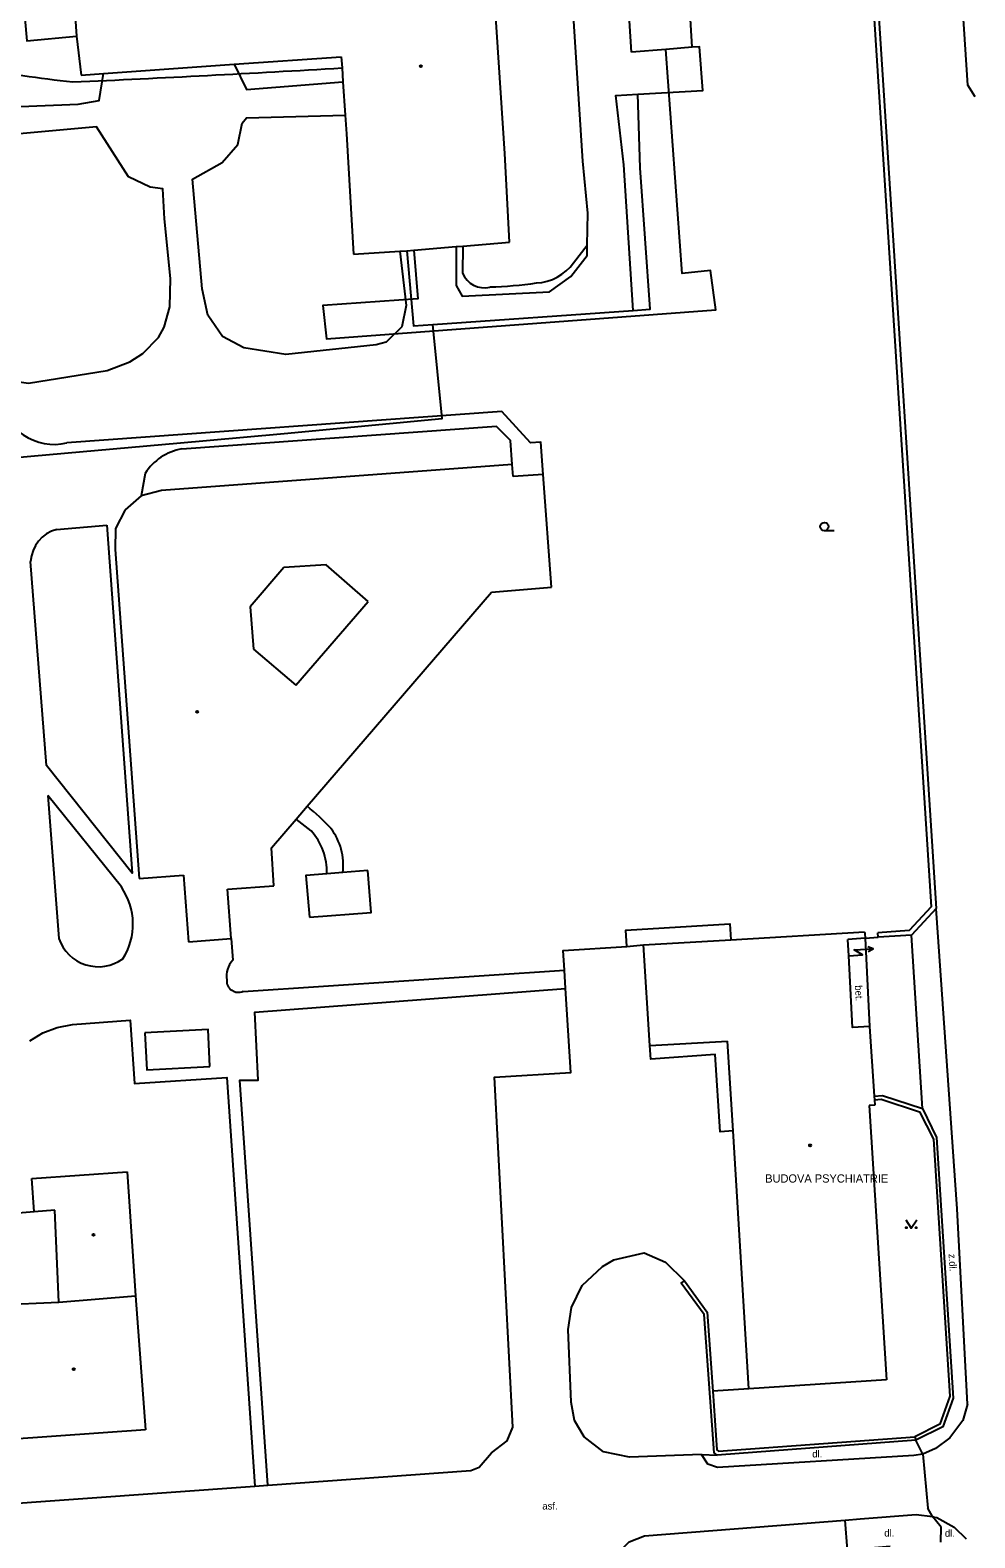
# Model space of a CAD drawing. Extents: x -596024 to -594475, y -1163820 to -1161957.
# Drawn here: x -595942.4 to -595856.4, y -1162398.4 to -1162261.1 of the extents above; entities that cross this region are included whole.
import ezdxf

# ---------------------------------------------------------------- set-up
doc = ezdxf.new("R2010")
doc.units = 0
for name, color, linetype in [('Level 10', 7, 'Continuous'), ('Level 11', 7, 'Continuous'), ('Level 36', 7, 'Continuous'), ('Level 39', 7, 'Continuous'), ('Level 40', 7, 'Continuous'), ('Level 41', 7, 'Continuous'), ('Level 5', 7, 'Continuous'), ('Level 7', 7, 'Continuous'), ('Level 8', 7, 'Continuous')]:
    doc.layers.add(name, color=color, linetype=linetype)

msp = doc.modelspace()

# ---------------------------------------------------------------- linework, layer by layer
at = {"layer": 'Level 10'}
for points in [[(-595856.34, -1162267.21), (-595857.03, -1162266.14), (-595858.51, -1162243.41), (-595860.49, -1162208.6), (-595860.44, -1162207.3), (-595859.9, -1162206.07), (-595859.38, -1162205.18), (-595858.68, -1162204.44), (-595857.86, -1162203.77), (-595856.58, -1162203.14)], [(-595944.58, -1162241.33), (-595944.39, -1162243.47), (-595942.7, -1162262.11), (-595938.17, -1162261.69)], [(-595903.61, -1162280.84), (-595903.6, -1162284.38), (-595903.08, -1162285.35), (-595895.12, -1162284.96), (-595893.16, -1162283.56), (-595891.69, -1162281.66), (-595891.67, -1162280.7), (-595891.62, -1162277.8), (-595892.08, -1162273.07), (-595893.51, -1162250.85), (-595894.33, -1162247.97), (-595895.93, -1162245.97), (-595898.34, -1162244.49), (-595900.25, -1162243.97), (-595907.71, -1162244.61), (-595911.48, -1162244.93), (-595925.67, -1162245.78), (-595936.25, -1162246.89), (-595937.69, -1162248.24), (-595937.35, -1162253.13)], [(-595887.07, -1162266.96), (-595881.15, -1162266.62), (-595881.45, -1162262.65), (-595882.13, -1162262.7)], [(-595887.48, -1162286.66), (-595888.35, -1162273.39), (-595889.07, -1162267.09), (-595887.07, -1162266.96)], [(-595908.1, -1162281.22), (-595907.49, -1162288.06), (-595905.73, -1162287.94)], [(-595905.73, -1162287.94), (-595887.48, -1162286.66)], [(-595857.05, -1162386.23), (-595858, -1162368.45), (-595859.9, -1162341.1)], [(-595902.28, -1162392.25), (-595901.52, -1162391.96), (-595900.38, -1162390.65), (-595898.96, -1162389.56), (-595898.46, -1162388.3), (-595900.11, -1162356.45), (-595893.18, -1162356.03), (-595893.65, -1162348.39), (-595893.76, -1162346.71), (-595893.87, -1162344.93), (-595888.08, -1162344.57)], [(-595888.08, -1162344.57), (-595886.56, -1162344.42)], [(-595881.27, -1162390.8), (-595887.84, -1162391.06), (-595890.2, -1162390.55), (-595891.95, -1162389.19), (-595892.85, -1162387.7), (-595893.13, -1162386.04), (-595893.4, -1162379.42), (-595893.1, -1162377.42), (-595892.14, -1162375.42), (-595890.29, -1162373.68), (-595889.26, -1162373.07), (-595886.5, -1162372.44), (-595884.56, -1162373.3), (-595882.83, -1162375)], [(-595882.83, -1162375), (-595880.75, -1162377.85), (-595880.25, -1162385.03), (-595879.87, -1162390.38), (-595879.73, -1162390.51), (-595861.86, -1162389.19)], [(-595991.3, -1162380.39), (-595991.08, -1162382.82), (-595989.9, -1162395.7), (-595989.2, -1162397.03), (-595988.13, -1162397.85), (-595986.1, -1162398.29), (-595970.65, -1162397.18), (-595965.16, -1162396.78), (-595954.57, -1162396.02), (-595921.93, -1162393.67), (-595920.76, -1162393.58), (-595902.28, -1162392.25)], [(-595857.05, -1162386.23), (-595857.46, -1162387.71), (-595858.65, -1162389.29), (-595859.95, -1162390.25), (-595861.13, -1162390.77), (-595861.95, -1162390.88)], [(-595861.95, -1162390.88), (-595879.8, -1162391.99), (-595880.7, -1162391.69), (-595881.27, -1162390.8)], [(-595880.84, -1162438.29), (-595882.06, -1162427.25), (-595882.43, -1162423.57), (-595883.18, -1162419.89), (-595883.93, -1162417.42), (-595889.37, -1162403.46), (-595889.58, -1162401.46), (-595888.95, -1162399.86), (-595887.86, -1162398.75), (-595886.45, -1162398.22), (-595868.19, -1162396.77)], [(-595868.19, -1162396.77), (-595866.81, -1162396.66)], [(-595866.81, -1162396.66), (-595861.72, -1162396.25), (-595860.24, -1162396.45), (-595860.04, -1162396.5)], [(-595860.04, -1162396.5), (-595859.85, -1162396.53), (-595858.26, -1162397.43)], [(-595858.26, -1162397.43), (-595857.18, -1162398.48)]]:
    msp.add_lwpolyline(points, dxfattribs=at)
at = {"layer": 'Level 11'}
for points in [[(-595907.46, -1162281.17), (-595907.09, -1162285.59), (-595915.76, -1162286.21), (-595915.43, -1162289.25), (-595879.97, -1162286.6), (-595880.44, -1162283.03), (-595883.02, -1162283.3), (-595884.52, -1162262.89)], [(-595948.95, -1162266.66), (-595947.97, -1162267.66), (-595946.32, -1162268.2), (-595938.02, -1162267.87), (-595936.13, -1162267.54), (-595935.74, -1162265.09)], [(-595923.82, -1162264.25), (-595922.71, -1162266.53), (-595913.92, -1162265.84)], [(-595887.48, -1162286.66), (-595885.95, -1162286.55), (-595886.87, -1162273.68), (-595887.07, -1162266.96)], [(-595908.74, -1162281.26), (-595908.17, -1162286.22), (-595908.57, -1162288.16), (-595909.98, -1162289.53), (-595910.91, -1162289.79), (-595919.11, -1162290.68), (-595922.94, -1162290.06), (-595924.9, -1162289.04), (-595926.21, -1162287.09), (-595926.75, -1162284.69), (-595927.62, -1162274.69), (-595924.93, -1162273.19), (-595923.49, -1162271.56), (-595923.09, -1162269.62), (-595922.69, -1162269.11), (-595913.71, -1162268.89)], [(-595935.4, -1162292.11), (-595933.32, -1162291.34), (-595932.15, -1162290.59), (-595930.73, -1162289.11), (-595930.2, -1162288.17), (-595929.69, -1162286.32), (-595929.61, -1162283.75), (-595930.18, -1162278.31), (-595930.32, -1162275.57), (-595931.47, -1162275.44), (-595933.44, -1162274.5), (-595936.36, -1162269.95), (-595947.08, -1162270.91), (-595948.15, -1162271.69), (-595948.51, -1162273.27), (-595946.52, -1162290.95), (-595945.12, -1162292.91), (-595942.54, -1162293.28), (-595935.4, -1162292.11)], [(-595903, -1162280.79), (-595903.04, -1162283.25)], [(-595892.92, -1162282.33), (-595891.67, -1162280.7)], [(-595926.35, -1162298.5), (-595919.28, -1162297.87), (-595904.88, -1162296.5), (-595905.73, -1162287.94)], [(-595895.69, -1162301.58), (-595895.9, -1162298.65), (-595896.84, -1162298.72), (-595899.46, -1162295.86), (-595939.07, -1162298.71)], [(-595898.51, -1162300.68), (-595898.67, -1162298.48), (-595899.94, -1162297.21), (-595928.59, -1162299.27)], [(-595948.09, -1162304.07), (-595945.44, -1162300.19), (-595928.71, -1162298.71)], [(-595928.71, -1162298.71), (-595926.35, -1162298.5)], [(-595931.93, -1162301.49), (-595932.3, -1162303.53)], [(-595935.43, -1162306.2), (-595933.11, -1162337.88), (-595940.92, -1162328.09)], [(-595939.99, -1162306.59), (-595935.43, -1162306.2)], [(-595940.92, -1162328.09), (-595942.37, -1162309.5)], [(-595940.78, -1162330.8), (-595939.79, -1162343.83)], [(-595934.1, -1162339.14), (-595940.78, -1162330.8)], [(-595916.81, -1162334.03), (-595918.18, -1162332.96)], [(-595911.66, -1162337.64), (-595913.93, -1162337.82), (-595915.39, -1162337.93), (-595917.29, -1162338.08), (-595916.97, -1162341.89)], [(-595916.97, -1162341.89), (-595911.34, -1162341.45), (-595911.66, -1162337.64)], [(-595888.08, -1162344.57), (-595888.17, -1162343.07), (-595878.69, -1162342.48), (-595878.6, -1162343.95)], [(-595861.16, -1162359.32), (-595862.14, -1162343.54)], [(-595924.1, -1162343.84), (-595923.96, -1162345.79)], [(-595923, -1162348.64), (-595893.76, -1162346.71)], [(-595920.76, -1162393.58), (-595923.3, -1162356.73), (-595921.64, -1162356.73), (-595921.96, -1162350.53), (-595893.65, -1162348.39)], [(-595942.44, -1162353.15), (-595941.24, -1162352.43), (-595939.93, -1162351.93), (-595938.55, -1162351.65), (-595933.31, -1162351.25), (-595932.91, -1162357.04), (-595924.5, -1162356.49), (-595921.93, -1162393.67)], [(-595926.03, -1162355.47), (-595926.2, -1162352.1), (-595931.95, -1162352.43)], [(-595931.95, -1162352.43), (-595931.79, -1162355.8), (-595926.03, -1162355.47)], [(-595878.4, -1162361.35), (-595879.57, -1162361.42), (-595880.02, -1162354.39), (-595885.9, -1162354.82), (-595885.98, -1162353.58)], [(-595879.86, -1162390.87), (-595880.11, -1162390.64), (-595881.03, -1162378.06), (-595883.11, -1162375.21), (-595882.83, -1162375)], [(-595876.95, -1162384.82), (-595880.25, -1162385.03)], [(-595861.76, -1162389.5), (-595879.86, -1162390.87)], [(-595881.27, -1162390.8), (-595879.86, -1162390.87)], [(-595864.09, -1162399.19), (-595867.98, -1162399.51), (-595868.19, -1162396.77)]]:
    msp.add_lwpolyline(points, dxfattribs=at)
for centre, radius, start, end in [((-595927.3, -1162159.76), 106.68, 259.0511, 263.9617), ((-596006.69, -1160724.38), 1542.98, 272.53238, 273.44414), ((-595901.05, -1162282.44), 2.15, 202.271, 283.8678), ((-595896.51, -1162279.74), 4.42, 272.8029, 324.2034), ((-595901.94, -1162242.77), 41.77, 271.9155, 277.768), ((-595940.22, -1162293.94), 4.91, 186.6804, 283.6038), ((-595927.73, -1162304.19), 5, 99.9629, 147.2588), ((-595939.15, -1162309.7), 3.22, 105.0598, 176.3829), ((-595931.63, -1162349.41), 22.79, 43.1715, 50.6468), ((-595921.04, -1162337.78), 5.65, 358.4465, 41.5669), ((-595919.41, -1162337.15), 5.52, 353.0624, 37.1568), ((-595938.92, -1162342.51), 5.88, 327.3146, 34.9629), ((-595936.19, -1162342.59), 3.81, 199.0128, 305.7195), ((-595922.28, -1162347.29), 2.25, 138.1898, 188.1808), ((-595923.44, -1162347.66), 1.07, 177.3228, 294.0799)]:
    msp.add_arc(centre, radius, start, end, dxfattribs=at)
at = {"layer": 'Level 36'}
msp.add_line((-595870.08, -1162306.7), (-595869.2, -1162306.7), dxfattribs=at)
for points in [[(-595867.85, -1162345.4), (-595866.6, -1162345.33), (-595867.38, -1162344.87), (-595865.63, -1162344.77)], [(-595866.11, -1162345.02), (-595865.63, -1162344.77), (-595866.13, -1162344.58)], [(-595862.67, -1162369.45), (-595862.17, -1162370.2), (-595861.67, -1162369.45)]]:
    msp.add_lwpolyline(points, dxfattribs=at)
for centre, radius in [((-595870.08, -1162306.33), 0.375), ((-595862.62, -1162370.15), 0.05), ((-595861.72, -1162370.15), 0.05)]:
    msp.add_circle(centre, radius, dxfattribs=at)
at = {"layer": 'Level 39'}
for centre, radius in [((-595906.84, -1162264.42), 0.09), ((-595906.84, -1162264.42), 0.0398), ((-595927.2, -1162323.19), 0.09), ((-595927.2, -1162323.19), 0.0398), ((-595871.39, -1162362.66), 0.09), ((-595871.39, -1162362.66), 0.0398), ((-595936.63, -1162370.81), 0.09), ((-595936.63, -1162370.81), 0.0398), ((-595938.44, -1162383.04), 0.09), ((-595938.44, -1162383.04), 0.0398)]:
    msp.add_circle(centre, radius, dxfattribs=at)
at = {"layer": 'Level 5'}
for points in [[(-595882.13, -1162262.7), (-595882.95, -1162248.9)], [(-595899.19, -1162272.37), (-595900.65, -1162250.26)], [(-595887.64, -1162263.13), (-595888.53, -1162249.33)], [(-595938.76, -1162253.24), (-595938.17, -1162261.69)], [(-595938.17, -1162261.69), (-595937.75, -1162265.23)], [(-595923.82, -1162264.25), (-595914.07, -1162263.57)], [(-595914.07, -1162263.57), (-595914, -1162264.57), (-595913.92, -1162265.84)], [(-595882.13, -1162262.7), (-595884.52, -1162262.89), (-595887.64, -1162263.13)], [(-595937.75, -1162265.23), (-595935.74, -1162265.09)], [(-595935.74, -1162265.09), (-595923.82, -1162264.25)], [(-595913.92, -1162265.84), (-595913.71, -1162268.89)], [(-595913.71, -1162268.89), (-595913.6, -1162270.57)], [(-595913.6, -1162270.57), (-595912.97, -1162281.52)], [(-595898.77, -1162280.43), (-595899.19, -1162272.37)], [(-595903.61, -1162280.84), (-595903, -1162280.79), (-595898.77, -1162280.43)], [(-595912.97, -1162281.52), (-595908.74, -1162281.26)], [(-595908.74, -1162281.26), (-595908.1, -1162281.22)], [(-595908.1, -1162281.22), (-595907.46, -1162281.17), (-595903.61, -1162280.84)], [(-595898.51, -1162300.68), (-595930.44, -1162303.05)], [(-595898.43, -1162301.77), (-595898.51, -1162300.68)], [(-595895.69, -1162301.58), (-595898.43, -1162301.77)], [(-595894.94, -1162311.86), (-595895.69, -1162301.58)], [(-595932.3, -1162303.53), (-595933.74, -1162304.81)], [(-595930.44, -1162303.05), (-595932.3, -1162303.53)], [(-595933.74, -1162304.81), (-595934.63, -1162306.5)], [(-595934.63, -1162306.5), (-595934.66, -1162308.42)], [(-595934.66, -1162308.42), (-595932.49, -1162338.37)], [(-595919.3, -1162310.06), (-595922.36, -1162313.64)], [(-595915.45, -1162309.8), (-595919.3, -1162310.06)], [(-595911.62, -1162313.14), (-595915.45, -1162309.8)], [(-595900.38, -1162312.29), (-595894.94, -1162311.86)], [(-595920.43, -1162335.57), (-595918.18, -1162332.96), (-595917.18, -1162331.79), (-595900.38, -1162312.29)], [(-595918.22, -1162320.78), (-595911.62, -1162313.14)], [(-595922.36, -1162313.64), (-595922.07, -1162317.48)], [(-595922.07, -1162317.48), (-595918.22, -1162320.78)], [(-595920.2, -1162339.02), (-595920.43, -1162335.57)], [(-595932.49, -1162338.37), (-595928.45, -1162338.06)], [(-595928.45, -1162338.06), (-595928, -1162344.12)], [(-595924.43, -1162339.35), (-595920.2, -1162339.02)], [(-595924.1, -1162343.84), (-595924.43, -1162339.35)], [(-595878.6, -1162343.95), (-595866.42, -1162343.22)], [(-595866.42, -1162343.22), (-595866.41, -1162343.36)], [(-595866.41, -1162343.36), (-595866.38, -1162343.81)], [(-595928, -1162344.12), (-595924.1, -1162343.84)], [(-595886.56, -1162344.42), (-595878.6, -1162343.95)], [(-595885.98, -1162353.58), (-595886.56, -1162344.42)], [(-595866.38, -1162343.81), (-595867.94, -1162343.91)], [(-595865.96, -1162351.83), (-595867.52, -1162351.93), (-595867.85, -1162345.4), (-595867.94, -1162343.91)], [(-595866.38, -1162343.81), (-595865.96, -1162351.83)], [(-595865.96, -1162351.83), (-595865.54, -1162358.17)], [(-595885.98, -1162353.58), (-595878.91, -1162353.17)], [(-595878.4, -1162361.35), (-595878.91, -1162353.17)], [(-595865.54, -1162358.17), (-595865.52, -1162358.53)], [(-595865.52, -1162358.53), (-595865.49, -1162358.99)], [(-595865.49, -1162358.99), (-595865.99, -1162359.02)], [(-595865.99, -1162359.02), (-595864.42, -1162384.01)], [(-595876.95, -1162384.82), (-595878.4, -1162361.35)], [(-595942.26, -1162365.67), (-595933.57, -1162365.07)], [(-595933.57, -1162365.07), (-595932.82, -1162376.35)], [(-595942.05, -1162368.72), (-595942.26, -1162365.67)], [(-595942.05, -1162368.72), (-595959.62, -1162370.17)], [(-595940.15, -1162368.56), (-595942.05, -1162368.72)], [(-595939.79, -1162376.94), (-595940.15, -1162368.56)], [(-595939.79, -1162376.94), (-595932.82, -1162376.35)], [(-595932.82, -1162376.35), (-595931.91, -1162388.57)], [(-595945.32, -1162377.18), (-595939.79, -1162376.94)], [(-595864.42, -1162384.01), (-595876.95, -1162384.82)], [(-595931.91, -1162388.57), (-595944.33, -1162389.44)]]:
    msp.add_lwpolyline(points, dxfattribs=at)
at = {"layer": 'Level 7'}
for points in [[(-595868.31, -1162243.8), (-595868.69, -1162244.04), (-595867.05, -1162246.68), (-595866.2, -1162250.18), (-595860.36, -1162340.94), (-595862.35, -1162343.1), (-595865.22, -1162343.3)], [(-595868.31, -1162243.8), (-595866.63, -1162246.5), (-595865.75, -1162250.11), (-595859.9, -1162341.1)], [(-595859.9, -1162341.1), (-595862.14, -1162343.54), (-595865.18, -1162343.72)], [(-595865.18, -1162343.72), (-595865.22, -1162343.3)], [(-595865.54, -1162358.17), (-595864.8, -1162358.13), (-595861.16, -1162359.32), (-595859.88, -1162361.96), (-595858.36, -1162385.66), (-595859.29, -1162388.29), (-595861.76, -1162389.5)], [(-595865.52, -1162358.53), (-595864.91, -1162358.46), (-595861.41, -1162359.61), (-595860.14, -1162362.11), (-595858.66, -1162385.49), (-595859.58, -1162388.05), (-595861.86, -1162389.19)], [(-595861.86, -1162389.19), (-595861.76, -1162389.5)], [(-595861.13, -1162390.77), (-595861.76, -1162389.5)], [(-595859.46, -1162397.41), (-595860.24, -1162396.45), (-595860.66, -1162395.69)]]:
    msp.add_lwpolyline(points, dxfattribs=at)
at = {"layer": 'Level 8'}
for points in [[(-595866.38, -1162343.81), (-595865.18, -1162343.72)], [(-595861.13, -1162390.77), (-595860.66, -1162395.69)], [(-595859.48, -1162398.78), (-595859.46, -1162397.41)]]:
    msp.add_lwpolyline(points, dxfattribs=at)

# ---------------------------------------------------------------- texts
at = {"layer": 'Level 40'}
for s, rotation, p in [('bet.', 272.893, (-595867.3, -1162348.1)), ('z.dl.', 273.6696, (-595858.77, -1162372.55))]:
    msp.add_text(s, height=0.65, rotation=rotation, dxfattribs=at).set_placement(p)
for s, p in [('dl.', (-595871.19, -1162391.07)), ('asf.', (-595895.77, -1162395.81)), ('dl.', (-595864.63, -1162398.27)), ('dl.', (-595859.11, -1162398.29))]:
    msp.add_text(s, height=0.65, dxfattribs=at).set_placement(p)
at = {"layer": 'Level 41'}
msp.add_text('BUDOVA PSYCHIATRIE', height=0.75, dxfattribs=at).set_placement((-595875.47, -1162366.05))

doc.saveas('drawing.dxf')
